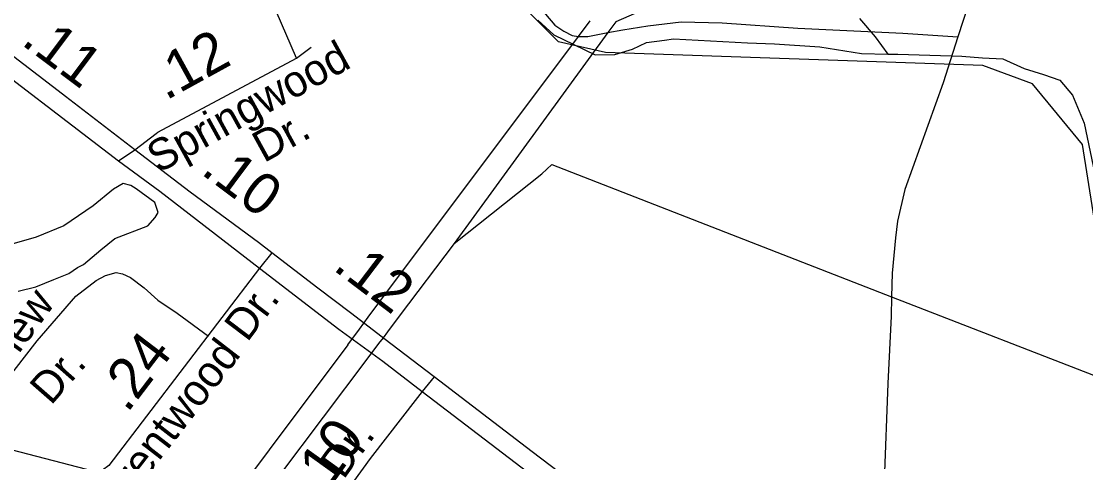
# Model space of a CAD drawing. Extents: x 2206922 to 2357709, y 510027 to 673830.
# Drawn here: x 2288677 to 2291895, y 603987 to 605319 of the extents above; entities that cross this region are included whole.
import ezdxf

# ---------------------------------------------------------------- set-up
doc = ezdxf.new("R2010")
doc.units = 0
for name, color, linetype in [('Exist Hydrographic Misc Water Feature', 7, 'Continuous'), ('Exist Road Non-System Type 51', 7, 'Continuous'), ('Exist Road Primary US Divided Attributed', 7, 'Continuous'), ('Exist Road Primary US Mileage Tenths English Label', 7, 'Continuous'), ('Exist Road Secondary Mileage Hundredths English Label', 7, 'Continuous'), ('Exist Road Secondary Type 51 Attributed', 7, 'Continuous'), ('Exist Road Secondary Type 51 Label', 7, 'Continuous'), ('Exist Utilities Electrical Transmission Line', 7, 'Continuous')]:
    doc.layers.add(name, color=color, linetype=linetype)

msp = doc.modelspace()

# ---------------------------------------------------------------- linework, layer by layer
at = {"layer": 'Exist Hydrographic Misc Water Feature'}
for points in [[(2292036.9, 603991.8), (2291885.8, 604945.9), (2291734.9, 605129.4), (2291583.8, 605184.9), (2290442.8, 605224.4), (2290300.7, 605256.9), (2290031.7, 605527.9), (2289878.7, 605826.2), (2289833.8, 606135.4), (2289656.9, 606375.1), (2289546.8, 606616.8), (2289528.7, 606715.5), (2289495.7, 606739.2), (2289417.8, 607045.7), (2289212.7, 607610.6)], [(2290238.6, 605321.6), (2290287, 605277.8), (2290347.1, 605248.5), (2290411.7, 605217.3), (2290471.6, 605218), (2290525.3, 605234.2), (2290567.1, 605254.7), (2290621.2, 605261.2), (2290648.7, 605265.5), (2290872.8, 605253.7), (2290954.7, 605250.2), (2291091, 605241.5), (2291217.1, 605220.9), (2291297.3, 605219.7)], [(2291211.8, 605326.7), (2291258.7, 605271.4), (2291297.3, 605219.7)], [(2291297.3, 605219.7), (2291327, 605219.7), (2291520.8, 605213.6), (2291583.1, 605208.3), (2291645.1, 605204.7), (2291709, 605175.5), (2291767.3, 605157.9), (2291817.1, 605140.6), (2291855.9, 605095.1), (2291890.3, 605011.1), (2291926.6, 604837.8), (2291947.7, 604661.8), (2291995.9, 604444.6), (2292021.5, 604266.7), (2292040.8, 604153.1), (2292071.4, 604063.3), (2292073.8, 604057.7)], [(2288864.4, 604582.9), (2288917.7, 604627.6), (2288959.5, 604661.8), (2289059.2, 604700.7), (2289081.1, 604725), (2289090.9, 604741), (2289080.5, 604770.9), (2289024.1, 604812.3), (2289007.9, 604822.4), (2288984.3, 604828), (2288956, 604811.6), (2288894.5, 604761.2), (2288805.3, 604700.5), (2288721.6, 604665.6), (2288647.8, 604645.1)], [(2288667.5, 604503.1), (2288721, 604515.7), (2288775, 604538), (2288820.5, 604556.6), (2288846.5, 604574.6), (2288864.4, 604582.9)]]:
    msp.add_lwpolyline(points, dxfattribs=at)
at = {"layer": 'Exist Road Non-System Type 51'}
for points in [[(2289974.1, 605960.4), (2289975, 605946.4), (2289982.4, 605833.9), (2289988.3, 605783.5), (2290004.6, 605739.1), (2290040.1, 605672.4), (2290114.1, 605564.3), (2290195.5, 605435.5), (2290262.1, 605340.7), (2290290.3, 605306.6), (2290316.9, 605288.9), (2290342.1, 605275.5), (2290361.2, 605273)], [(2289508.7, 605207.4), (2289446.9, 605349.5), (2289421.4, 605419.2), (2289421.4, 605462.1), (2289433.3, 605503.6), (2289449.5, 605546.6), (2289468.8, 605574.7), (2289502.8, 605613.2), (2289584.2, 605669.5), (2289690.8, 605730.2)], [(2290450.7, 605284.5), (2290496, 605293.3), (2290571.5, 605305.2), (2290672.1, 605317), (2290796.5, 605314), (2291024.4, 605297.8), (2291342.7, 605282.9), (2291508.4, 605272.1)], [(2290361.2, 605273), (2290364.3, 605272.6), (2290389.4, 605272.6), (2290435.3, 605281.5), (2290450.7, 605284.5)], [(2288841.2, 604487.7), (2288903.4, 604535), (2288931.5, 604549.9), (2288964, 604558.7), (2288983.2, 604555), (2289006.7, 604543.9), (2289048.4, 604512.8), (2289089.9, 604475.8), (2289147.6, 604435.8), (2289242.3, 604366.2)]]:
    msp.add_lwpolyline(points, dxfattribs=at)
at = {"layer": 'Exist Road Primary US Divided Attributed'}
for points in [[(2289020.4, 604930.1), (2288771.3, 605121.4), (2288522.6, 605310.7)], [(2288491.1, 605264.1), (2288971, 604897.2)], [(2289434.5, 604619.1), (2289394, 604650.3), (2289187.7, 604802.5), (2289020.4, 604930.1)], [(2288971, 604897.2), (2289095.8, 604805.3), (2289396.8, 604572.1)], [(2289924.7, 604244.2), (2289794.4, 604343), (2289672.4, 604437.7), (2289573.6, 604511.7), (2289434.5, 604619.1)], [(2289396.8, 604572.1), (2289636.7, 604388.3), (2289769.7, 604290.9), (2289889, 604199)], [(2291239.9, 603265), (2291194.6, 603293.8), (2291139.8, 603329.5), (2291045.2, 603392.6), (2290923.1, 603480.4), (2290755.8, 603612), (2290577.6, 603746.5), (2290221.1, 604016.7), (2289924.7, 604244.2)], [(2289889, 604199), (2290544.7, 603698.5), (2290724.3, 603565.4), (2290842.2, 603476.2), (2290921.8, 603417.3), (2291031.9, 603337.1), (2291105.3, 603288.1), (2291160.4, 603251.3), (2291217.9, 603215.6)]]:
    msp.add_lwpolyline(points, dxfattribs=at)
at = {"layer": 'Exist Road Secondary Type 51 Attributed'}
for points in [[(2292225.2, 607478.8), (2292202.5, 607380.4), (2292149.5, 607215.5), (2292095.1, 607059.6), (2292049.7, 606921.9), (2292014.3, 606814.2), (2291969.6, 606678.3), (2291730.9, 605950.5), (2291704, 605868.7), (2291586.6, 605510.6), (2291508.4, 605272.1), (2291463.9, 605132.6), (2291348.6, 604810.5), (2291326.4, 604714.2), (2291320.5, 604663.9), (2291310.1, 604557.3), (2291308.5, 604485.9), (2291307.1, 604426.9), (2291296.8, 604224), (2291286.4, 603929.3), (2291273.1, 603645), (2291264.2, 603439.1), (2291261.2, 603345.8), (2291239.9, 603265)], [(2289020.4, 604930.1), (2289084.9, 604979.3), (2289089.9, 604983.8), (2289508.7, 605207.4), (2289553.1, 605240)], [(2288971, 604897.2), (2289020.4, 604930.1)], [(2289434.5, 604619.1), (2289396.8, 604572.1)], [(2289396.8, 604572.1), (2288941.8, 603975.2), (2288922.3, 603961.2), (2288898.4, 603957.1), (2288498.4, 604061.7)], [(2288498.4, 604061.7), (2288724.3, 604352.9), (2288841.2, 604487.7)], [(2289924.7, 604244.2), (2289889, 604199)], [(2289889, 604199), (2289874.4, 604180.9), (2289731.7, 603996.5), (2289593.1, 603806.4)]]:
    msp.add_lwpolyline(points, dxfattribs=at)
at = {"layer": 'Exist Utilities Electrical Transmission Line'}
for p, q in [((2290361.2, 605273), (2290396.7, 605320.4)), ((2290450.7, 605284.5), (2289985.2, 604647)), ((2289761.3, 604471.2), (2290361.2, 605273)), ((2289985.2, 604647), (2289819.5, 604427)), ((2291308.5, 604485.9), (2292140.2, 604162.2)), ((2289726, 604424.1), (2289761.3, 604471.2)), ((2289712.5, 604406), (2289726, 604424.1)), ((2289819.5, 604427), (2289784.1, 604380)), ((2289663.7, 604340.8), (2289699, 604388)), ((2289699, 604388), (2289712.5, 604406)), ((2289784.1, 604380), (2289770.6, 604362)), ((2289757, 604344), (2289721.6, 604296.9)), ((2289770.6, 604362), (2289757, 604344))]:
    msp.add_line(p, q, dxfattribs=at)
for points in [[(2290876.7, 605493.7), (2290474.6, 605317.2), (2290450.7, 605284.5)], [(2289985.2, 604647), (2290251.2, 604857.3), (2290280.9, 604885.7), (2291308.5, 604485.9)], [(2289663.7, 604340.8), (2289188.6, 603705.9), (2289140.9, 603661.5), (2289089.1, 603648.9), (2287780.8, 603338.5)], [(2289721.6, 604296.9), (2289193.6, 603596), (2289141.8, 603575.5), (2287802.9, 603276)]]:
    msp.add_lwpolyline(points, dxfattribs=at)

# ---------------------------------------------------------------- texts
at = {"layer": 'Exist Road Primary US Mileage Tenths English Label'}
for s, rotation, p in [('.11', 323.1167, (2288673.2, 605250.7)), ('.10', 323.181, (2289216.4, 604859.6)), ('.12', 322.7991, (2289615.8, 604569.5))]:
    msp.add_text(s, height=125, rotation=rotation, dxfattribs=at).set_placement(p)
at = {"layer": 'Exist Road Secondary Mileage Hundredths English Label'}
for s, rotation, p in [('.12', 28.8093, (2289113.9, 605078.1)), ('.24', 52.6852, (2288997.1, 604131.9)), ('.10', 54.3568, (2289583, 603869.4))]:
    msp.add_text(s, height=125, rotation=rotation, dxfattribs=at).set_placement(p)
at = {"layer": 'Exist Road Secondary Type 51 Label'}
for s, rotation, p in [('Springwood', 28.8093, (2289091.1, 604857.9)), ('Dr.', 28.8093, (2289410.4, 604889.4)), ('Lakeview', 54.0138, (2288469.8, 604037.2)), ('Dr.', 52.8461, (2289359.8, 604346)), ('Brentwood', 52.2684, (2288971.6, 603830.5)), ('Dr.', 48.7548, (2288766.4, 604155.1)), ('Dr.', 54.3568, (2289651.1, 603930.8))]:
    msp.add_text(s, height=95, rotation=rotation, dxfattribs=at).set_placement(p)

doc.saveas('drawing.dxf')
